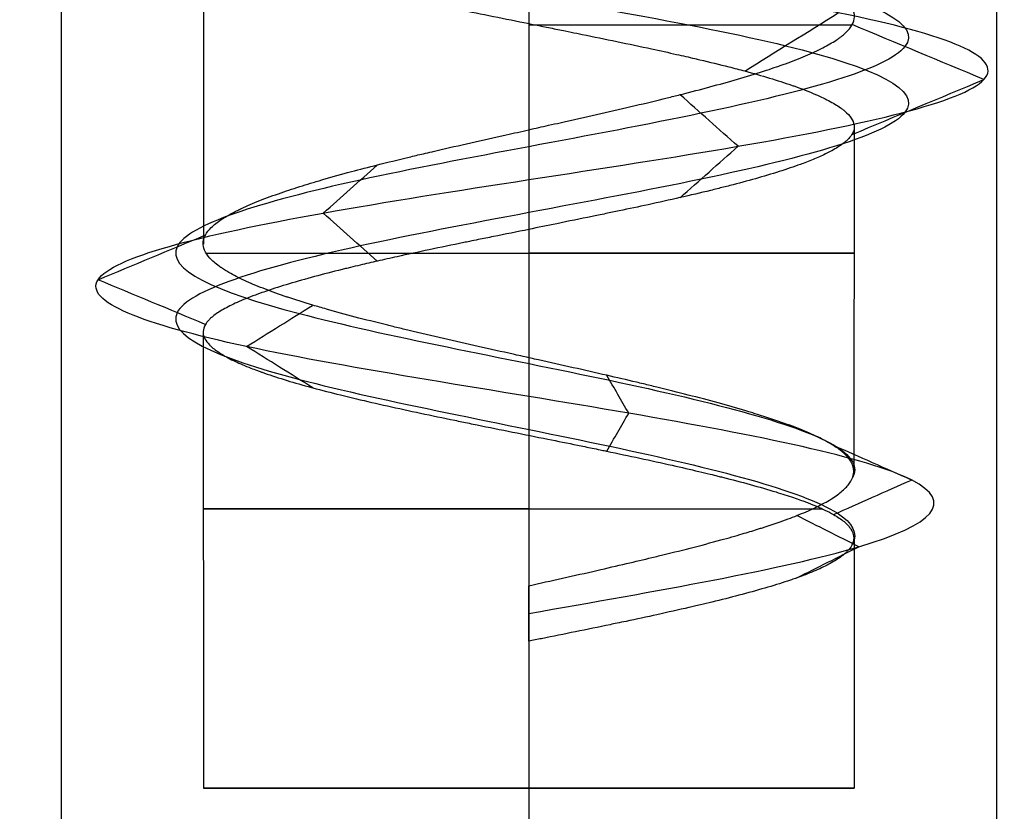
# Model space of a CAD drawing. Header units: millimetres. Extents: x -429 to 422, y -262 to 259.
# Tile 458 of 656: x 74.15 to 79.41, y 155.85 to 160.08. Entities that reach past the tile are written whole.
import ezdxf

# ---------------------------------------------------------------- set-up
doc = ezdxf.new("R2010")
doc.units = ezdxf.units.MM
doc.layers.add('Default', color=7, linetype='Continuous', true_color=0x000000)

msp = doc.modelspace()

# ---------------------------------------------------------------- linework, layer by layer
at = {"layer": 'Default', "color": 9, "true_color": 0xbebcba}
for p, q in [((75.134, 160.6108, 880.8222), (75.134, 158.8822, 880.8222)), ((76.8726, 160.0601, 879.0836), (76.8726, 158.2731, 879.0836)), ((78.6117, 159.5113, 880.8222), (78.6094, 157.6652, 880.8222)), ((75.1322, 158.4094, 880.8222), (75.134, 155.9745, 880.8222)), ((76.8726, 157.8585, 879.0836), (76.8726, 155.9745, 879.0836)), ((78.6112, 157.3092, 880.8222), (78.6112, 155.9745, 880.8222)), ((76.8726, 156.9822, 882.7398), (76.8726, 156.8339, 882.7398)), ((76.8726, 156.908, 882.5608), (76.8726, 156.908, 882.9188)), ((76.8726, 156.7598, 882.5608), (76.8726, 155.9745, 882.5608)), ((75.134, 155.9745, 880.8222), (78.6112, 155.9745, 880.8222)), ((76.8726, 155.9745, 882.5608), (76.8726, 155.9745, 879.0836))]:
    msp.add_line(p, q, dxfattribs=at)
at = {"layer": 'Default', "color": 9, "true_color": 0xbebcba, "extrusion": (0, -1, 0)}
for centre, start, end in [((76.8726, 880.8222, -160.0516), 7.3693, 90), ((76.8726, 880.8222, -158.8336), 187.1804, 0), ((76.8726, 880.8222, -158.8336), 0, 90), ((76.8726, 880.8222, -157.4672), 180, 334.0905), ((76.8726, 880.8222, -157.4672), 90, 180)]:
    msp.add_arc(centre, 1.7386, start, end, dxfattribs=at)
at = {"layer": 'Default', "color": 9, "true_color": 0xbebcba, "extrusion": (0, 1, 0)}
for start, end in [(270, 0), (0, 90), (90, 270)]:
    msp.add_arc((-76.8726, 880.8222, 155.9745), 1.7386, start, end, dxfattribs=at)
at = {"layer": 'Default'}
for points in [[(74.3726, 195.0648, 880.8222), (74.3726, 172.5648, 880.8222), (74.3726, 150.0648, 880.8222)], [(76.8726, 195.0648, 883.3222), (76.8726, 172.5648, 883.3222), (76.8726, 150.0648, 883.3222)], [(76.8726, 195.0648, 878.3222), (76.8726, 172.5648, 878.3222), (76.8726, 150.0648, 878.3222)], [(79.3726, 195.0648, 880.8222), (79.3726, 172.5648, 880.8222), (79.3726, 150.0648, 880.8222)]]:
    msp.add_open_spline(points, degree=2, dxfattribs=at)
at = {"layer": 'Default', "color": 9, "true_color": 0xbebcba}
for points, knots in [([(76.8726, 161.7204, 883.0631), (76.1506, 161.6015, 883.0485), (74.7498, 161.3638, 882.2694), (74.522, 161.0071, 879.9126), (76.2987, 160.6505, 878.4222), (78.4875, 160.2938, 879.0242), (79.219, 159.9372, 881.124), (77.9332, 159.5806, 882.8792), (75.8061, 159.2239, 882.8183), (74.6748, 158.8673, 881.0722), (75.4526, 158.5106, 879.1938), (77.3933, 158.154, 878.7782), (78.5464, 157.8624, 879.8652), (78.6311, 157.6898, 880.6985), (78.6046, 157.6359, 880.9516)], [0, 0, 0, 0, 0.966644, 1.933288, 2.899932, 3.866576, 4.833219, 5.799863, 6.766507, 7.733151, 8.699795, 9.666439, 10.633083, 11.070576, 11.070576, 11.070576, 11.070576]), ([(76.8726, 161.3683, 883.0631), (76.1506, 161.2494, 883.0485), (74.7498, 161.0117, 882.2694), (74.522, 160.655, 879.9126), (76.2987, 160.2984, 878.4222), (78.4875, 159.9418, 879.0242), (79.219, 159.5851, 881.124), (77.9332, 159.2285, 882.8792), (75.8061, 158.8718, 882.8183), (74.6748, 158.5152, 881.0722), (75.4526, 158.1586, 879.1938), (77.3933, 157.8019, 878.7782), (78.5512, 157.5091, 879.8697), (78.6322, 157.3353, 880.7102), (78.6028, 157.2802, 880.9687)], [0, 0, 0, 0, 0.966644, 1.933288, 2.899932, 3.866576, 4.833219, 5.799863, 6.766507, 7.733151, 8.699795, 9.666439, 10.633083, 11.080428, 11.080428, 11.080428, 11.080428]), ([(75.1498, 160.5629, 880.5883), (75.1577, 160.55, 880.5221), (75.1697, 160.5367, 880.4572), (75.1854, 160.5234, 880.3933), (75.2001, 160.511, 880.3335), (75.2181, 160.4986, 880.2746), (75.2393, 160.4862, 880.217), (75.2408, 160.4853, 880.2131), (75.2422, 160.4845, 880.2092), (75.2437, 160.4836, 880.2052), (75.266, 160.4709, 880.1464), (75.2917, 160.4582, 880.0888), (75.3207, 160.4454, 880.0328), (75.3294, 160.4416, 880.016), (75.3384, 160.4378, 879.9994), (75.3477, 160.4339, 879.9829), (75.3538, 160.4314, 879.972), (75.36, 160.4289, 879.9611), (75.3664, 160.4264, 879.9504), (75.3715, 160.4243, 879.9417), (75.3767, 160.4223, 879.9331), (75.3819, 160.4203, 879.9246), (75.415, 160.4075, 879.8708), (75.451, 160.3948, 879.8189), (75.4897, 160.3821, 879.7691), (75.5287, 160.3693, 879.7189), (75.5704, 160.3565, 879.6707), (75.6146, 160.3437, 879.6248), (75.6584, 160.331, 879.5792), (75.7047, 160.3183, 879.5359), (75.7532, 160.3056, 879.4951), (75.7728, 160.3005, 879.4786), (75.7927, 160.2953, 879.4625), (75.813, 160.2902, 879.4468), (75.8202, 160.2884, 879.4412), (75.8274, 160.2865, 879.4358), (75.8346, 160.2847, 879.4303), (75.8857, 160.2719, 879.392), (75.9387, 160.2591, 879.3565), (75.9933, 160.2463, 879.3239), (76.0473, 160.2337, 879.2918), (76.1028, 160.2211, 879.2626), (76.1596, 160.2085, 879.2364), (76.2072, 160.198, 879.2146), (76.2557, 160.1874, 879.1949), (76.3051, 160.1769, 879.1775), (76.3298, 160.1716, 879.1688), (76.3547, 160.1663, 879.1607), (76.3797, 160.161, 879.1532), (76.3947, 160.1579, 879.1488), (76.4097, 160.1547, 879.1445), (76.4248, 160.1516, 879.1405), (76.4339, 160.1497, 879.138), (76.4431, 160.1477, 879.1356), (76.4523, 160.1458, 879.1334), (76.4534, 160.1456, 879.1331), (76.4545, 160.1454, 879.1328), (76.4555, 160.1451, 879.1325), (76.5152, 160.1327, 879.1178), (76.5755, 160.1203, 879.1066), (76.6362, 160.108, 879.0987), (76.6989, 160.0952, 879.0906), (76.762, 160.0824, 879.086), (76.8252, 160.0697, 879.0849), (76.8795, 160.0588, 879.0839), (76.9338, 160.0478, 879.0855), (76.9881, 160.0369, 879.0895), (77.0147, 160.0315, 879.0915), (77.0413, 160.0261, 879.0941), (77.0678, 160.0207, 879.0973), (77.0882, 160.0166, 879.0998), (77.1085, 160.0125, 879.1026), (77.1288, 160.0084, 879.1057), (77.1383, 160.0065, 879.1072), (77.1477, 160.0045, 879.1087), (77.1571, 160.0026, 879.1103), (77.2201, 159.9898, 879.1211), (77.2823, 159.977, 879.1352), (77.3437, 159.9642, 879.1524), (77.4066, 159.9511, 879.1701), (77.4684, 159.938, 879.1911), (77.529, 159.9249, 879.2155), (77.5744, 159.9151, 879.2337), (77.6191, 159.9053, 879.2538), (77.6628, 159.8954, 879.2757), (77.6957, 159.888, 879.2921), (77.728, 159.8806, 879.3096), (77.7598, 159.8732, 879.3281), (77.7686, 159.8712, 879.3332), (77.7774, 159.8691, 879.3384), (77.7862, 159.8671, 879.3437), (77.8399, 159.8544, 879.3763), (77.8917, 159.8418, 879.4117), (77.9411, 159.8292, 879.4498), (77.9704, 159.8217, 879.4723), (77.9989, 159.8142, 879.4958), (78.0265, 159.8068, 879.5203), (78.0735, 159.7941, 879.5618), (78.1179, 159.7815, 879.6061), (78.1598, 159.7688, 879.6528), (78.2011, 159.7563, 879.6989), (78.2399, 159.7438, 879.7474), (78.2762, 159.7312, 879.798), (78.2822, 159.7291, 879.8064), (78.2881, 159.7271, 879.8148), (78.294, 159.725, 879.8233), (78.33, 159.7122, 879.8755), (78.363, 159.6995, 879.9296), (78.3932, 159.6868, 879.9852), (78.4236, 159.6739, 880.0412), (78.4509, 159.6612, 880.0989), (78.4753, 159.6484, 880.1578), (78.4993, 159.6357, 880.2162), (78.5204, 159.623, 880.2758), (78.5383, 159.6103, 880.3365), (78.5435, 159.6067, 880.3539), (78.5484, 159.603, 880.3715), (78.553, 159.5994, 880.3891), (78.5568, 159.5964, 880.4035), (78.5604, 159.5934, 880.418), (78.5639, 159.5904, 880.4325), (78.5664, 159.5883, 880.4429), (78.5687, 159.5861, 880.4534), (78.571, 159.5839, 880.4639), (78.5846, 159.5712, 880.5261), (78.5949, 159.5584, 880.5888), (78.6017, 159.5457, 880.6518), (78.6079, 159.5342, 880.7085), (78.6112, 159.5227, 880.7653), (78.6117, 159.5113, 880.8222)], [-10.508396, -10.508396, -10.508396, -10.508396, -10.246469, -10.246469, -10.246469, -10.002915, -10.002915, -10.002915, -9.986273, -9.986273, -9.986273, -9.73667, -9.73667, -9.73667, -9.661722, -9.661722, -9.661722, -9.61222, -9.61222, -9.61222, -9.572445, -9.572445, -9.572445, -9.322541, -9.322541, -9.322541, -9.070289, -9.070289, -9.070289, -8.819501, -8.819501, -8.819501, -8.718054, -8.718054, -8.718054, -8.682181, -8.682181, -8.682181, -8.429738, -8.429738, -8.429738, -8.181445, -8.181445, -8.181445, -7.974116, -7.974116, -7.974116, -7.870464, -7.870464, -7.870464, -7.808662, -7.808662, -7.808662, -7.771138, -7.771138, -7.771138, -7.766718, -7.766718, -7.766718, -7.523811, -7.523811, -7.523811, -7.273287, -7.273287, -7.273287, -7.058029, -7.058029, -7.058029, -6.952257, -6.952257, -6.952257, -6.870989, -6.870989, -6.870989, -6.833167, -6.833167, -6.833167, -6.580523, -6.580523, -6.580523, -6.321881, -6.321881, -6.321881, -6.128024, -6.128024, -6.128024, -5.982551, -5.982551, -5.982551, -5.942016, -5.942016, -5.942016, -5.693867, -5.693867, -5.693867, -5.547605, -5.547605, -5.547605, -5.299187, -5.299187, -5.299187, -5.053267, -5.053267, -5.053267, -5.0124, -5.0124, -5.0124, -4.761531, -4.761531, -4.761531, -4.509, -4.509, -4.509, -4.258756, -4.258756, -4.258756, -4.186636, -4.186636, -4.186636, -4.127585, -4.127585, -4.127585, -4.085109, -4.085109, -4.085109, -3.833581, -3.833581, -3.833581, -3.607988, -3.607988, -3.607988, -3.607988]), ([(76.8726, 159.4924, 882.5608), (76.908, 159.5009, 882.5587), (76.9431, 159.5087, 882.5577), (76.9782, 159.5165, 882.5557), (76.9992, 159.5212, 882.5545), (77.0202, 159.5259, 882.5529), (77.0412, 159.5305, 882.551), (77.0507, 159.5327, 882.5501), (77.0602, 159.5348, 882.5491), (77.0697, 159.5369, 882.5481), (77.1333, 159.5511, 882.5412), (77.1963, 159.5653, 882.531), (77.2583, 159.5795, 882.5174), (77.3202, 159.5936, 882.5039), (77.3812, 159.6077, 882.4871), (77.441, 159.6218, 882.467), (77.4994, 159.6356, 882.4473), (77.5567, 159.6493, 882.4245), (77.6126, 159.6631, 882.3985), (77.6358, 159.6689, 882.3876), (77.6588, 159.6746, 882.3762), (77.6815, 159.6803, 882.3643), (77.69, 159.6825, 882.3599), (77.6984, 159.6846, 882.3553), (77.7068, 159.6867, 882.3507), (77.7592, 159.7001, 882.322), (77.81, 159.7135, 882.2903), (77.8589, 159.7268, 882.2561), (77.9102, 159.7407, 882.2202), (77.9594, 159.7547, 882.1815), (78.0065, 159.7686, 882.1402), (78.0543, 159.7827, 882.0984), (78.0998, 159.7969, 882.0539), (78.143, 159.811, 882.007), (78.1614, 159.817, 881.987), (78.1794, 159.8231, 881.9666), (78.1969, 159.8291, 881.9458), (78.2052, 159.832, 881.936), (78.2133, 159.8348, 881.9261), (78.2214, 159.8377, 881.9161), (78.229, 159.8404, 881.9066), (78.2365, 159.843, 881.8971), (78.2439, 159.8457, 881.8875), (78.2827, 159.8598, 881.8374), (78.3188, 159.8738, 881.7853), (78.352, 159.8878, 881.7317), (78.3856, 159.902, 881.6775), (78.4162, 159.9161, 881.6217), (78.4438, 159.9302, 881.5645), (78.471, 159.9442, 881.5079), (78.4952, 159.9581, 881.45), (78.5163, 159.9721, 881.3909), (78.5226, 159.9763, 881.3732), (78.5286, 159.9805, 881.3554), (78.5343, 159.9847, 881.3374), (78.5384, 159.9876, 881.3249), (78.5422, 159.9906, 881.3122), (78.546, 159.9935, 881.2996), (78.5487, 159.9957, 881.2902), (78.5514, 159.9979, 881.2809), (78.554, 160, 881.2715), (78.5708, 160.0142, 881.2104), (78.5842, 160.0283, 881.1485), (78.5939, 160.0424, 881.0862), (78.5966, 160.0465, 881.0683), (78.5991, 160.0505, 881.0504), (78.6013, 160.0546, 881.0324), (78.6086, 160.0683, 880.9716), (78.6125, 160.0819, 880.9103), (78.613, 160.0956, 880.8489), (78.6134, 160.1095, 880.7867), (78.6105, 160.1234, 880.7244), (78.6042, 160.1373, 880.6623), (78.6027, 160.1406, 880.6475), (78.601, 160.1439, 880.6328), (78.5991, 160.1472, 880.6181), (78.5978, 160.1495, 880.6075), (78.5963, 160.1519, 880.597), (78.5948, 160.1543, 880.5864), (78.5858, 160.1682, 880.5244), (78.5735, 160.1821, 880.463), (78.558, 160.196, 880.4024), (78.5423, 160.2101, 880.3407), (78.5234, 160.2242, 880.2799), (78.5014, 160.2383, 880.2202), (78.4793, 160.2524, 880.1605), (78.4541, 160.2666, 880.1019), (78.4259, 160.2807, 880.0447), (78.4125, 160.2875, 880.0175), (78.3983, 160.2942, 879.9906), (78.3835, 160.301, 879.9641), (78.3777, 160.3036, 879.9536), (78.3717, 160.3063, 879.9432), (78.3657, 160.309, 879.9328), (78.3334, 160.3232, 879.8777), (78.2984, 160.3373, 879.8245), (78.2606, 160.3515, 879.7736), (78.2233, 160.3655, 879.7233), (78.1834, 160.3794, 879.6751), (78.1408, 160.3934, 879.6294), (78.105, 160.4052, 879.5908), (78.0672, 160.417, 879.5539), (78.0277, 160.4288, 879.5189), (78.0022, 160.4364, 879.4964), (77.976, 160.444, 879.4746), (77.9491, 160.4516, 879.4536), (77.9414, 160.4538, 879.4477), (77.9338, 160.4559, 879.4418), (77.926, 160.4581, 879.436), (77.8771, 160.4718, 879.3993), (77.8261, 160.4854, 879.3653), (77.7736, 160.4991, 879.3342), (77.7198, 160.513, 879.3023), (77.6643, 160.5269, 879.2733), (77.6073, 160.5408, 879.2473), (77.5494, 160.555, 879.2208), (77.4901, 160.5692, 879.1975), (77.4295, 160.5833, 879.1772), (77.3915, 160.5922, 879.1645), (77.353, 160.6012, 879.153), (77.3144, 160.6108, 879.1407)], [-6.653449, -6.653449, -6.653449, -6.653449, -6.513058, -6.513058, -6.513058, -6.429349, -6.429349, -6.429349, -6.391313, -6.391313, -6.391313, -6.137733, -6.137733, -6.137733, -5.886174, -5.886174, -5.886174, -5.640958, -5.640958, -5.640958, -5.538896, -5.538896, -5.538896, -5.500902, -5.500902, -5.500902, -5.263064, -5.263064, -5.263064, -5.014072, -5.014072, -5.014072, -4.761019, -4.761019, -4.761019, -4.652772, -4.652772, -4.652772, -4.601784, -4.601784, -4.601784, -4.5536, -4.5536, -4.5536, -4.301916, -4.301916, -4.301916, -4.048844, -4.048844, -4.048844, -3.79923, -3.79923, -3.79923, -3.724416, -3.724416, -3.724416, -3.671869, -3.671869, -3.671869, -3.633196, -3.633196, -3.633196, -3.381521, -3.381521, -3.381521, -3.309576, -3.309576, -3.309576, -3.065413, -3.065413, -3.065413, -2.817494, -2.817494, -2.817494, -2.758607, -2.758607, -2.758607, -2.716171, -2.716171, -2.716171, -2.467194, -2.467194, -2.467194, -2.214079, -2.214079, -2.214079, -1.960596, -1.960596, -1.960596, -1.839775, -1.839775, -1.839775, -1.792091, -1.792091, -1.792091, -1.538864, -1.538864, -1.538864, -1.290075, -1.290075, -1.290075, -1.080262, -1.080262, -1.080262, -0.944641, -0.944641, -0.944641, -0.906214, -0.906214, -0.906214, -0.662832, -0.662832, -0.662832, -0.413887, -0.413887, -0.413887, -0.160345, -0.160345, -0.160345, 0, 0, 0, 0]), ([(78.6117, 159.5113, 880.8222), (78.6118, 159.5099, 880.8291), (78.6118, 159.5085, 880.8361), (78.6118, 159.5071, 880.843), (78.6116, 159.495, 880.9031), (78.6082, 159.4828, 880.9631), (78.6014, 159.4707, 881.0229), (78.601, 159.4699, 881.0265), (78.6005, 159.4692, 881.0302), (78.6001, 159.4685, 881.0339), (78.5975, 159.4641, 881.0551), (78.5945, 159.4598, 881.0763), (78.5911, 159.4555, 881.0975), (78.5888, 159.4525, 881.1118), (78.5863, 159.4496, 881.126), (78.5836, 159.4467, 881.1401), (78.5721, 159.4342, 881.2009), (78.5572, 159.4217, 881.2608), (78.5391, 159.4093, 881.3198), (78.5205, 159.3965, 881.3804), (78.4986, 159.3837, 881.44), (78.4734, 159.3709, 881.4983), (78.4537, 159.3609, 881.544), (78.432, 159.3509, 881.589), (78.4085, 159.3409, 881.633), (78.3868, 159.3316, 881.6737), (78.3634, 159.3223, 881.7137), (78.3385, 159.313, 881.7527), (78.3338, 159.3112, 881.7601), (78.3291, 159.3095, 881.7674), (78.3243, 159.3077, 881.7747), (78.2891, 159.2949, 881.8282), (78.2513, 159.2821, 881.8797), (78.2109, 159.2693, 881.929), (78.171, 159.2567, 881.9777), (78.1286, 159.244, 882.0243), (78.0839, 159.2314, 882.0685), (78.0402, 159.2191, 882.1117), (77.9943, 159.2067, 882.1527), (77.9463, 159.1943, 882.1911), (77.9244, 159.1887, 882.2087), (77.9021, 159.183, 882.2257), (77.8793, 159.1773, 882.2421), (77.8674, 159.1744, 882.2508), (77.8554, 159.1714, 882.2592), (77.8432, 159.1684, 882.2675), (77.7908, 159.1556, 882.3034), (77.7364, 159.1428, 882.3362), (77.6804, 159.13, 882.3656), (77.6253, 159.1174, 882.3946), (77.5685, 159.1048, 882.4204), (77.5103, 159.0922, 882.4429), (77.4599, 159.0813, 882.4624), (77.4084, 159.0703, 882.4795), (77.3561, 159.0594, 882.4941), (77.3325, 159.0544, 882.5008), (77.3087, 159.0495, 882.5069), (77.2848, 159.0445, 882.5125), (77.2715, 159.0418, 882.5156), (77.2583, 159.039, 882.5186), (77.245, 159.0363, 882.5214), (77.2335, 159.0339, 882.5238), (77.2221, 159.0316, 882.5261), (77.2107, 159.0292, 882.5283), (77.1481, 159.0164, 882.5402), (77.085, 159.0036, 882.5487), (77.0217, 158.9909, 882.5539), (76.972, 158.9809, 882.5579), (76.9223, 158.9709, 882.56), (76.8726, 158.96, 882.5608)], [-3.607988, -3.607988, -3.607988, -3.607988, -3.580515, -3.580515, -3.580515, -3.34239, -3.34239, -3.34239, -3.327793, -3.327793, -3.327793, -3.242884, -3.242884, -3.242884, -3.185739, -3.185739, -3.185739, -2.941105, -2.941105, -2.941105, -2.689766, -2.689766, -2.689766, -2.492295, -2.492295, -2.492295, -2.309114, -2.309114, -2.309114, -2.27455, -2.27455, -2.27455, -2.021652, -2.021652, -2.021652, -1.772462, -1.772462, -1.772462, -1.528881, -1.528881, -1.528881, -1.417679, -1.417679, -1.417679, -1.359476, -1.359476, -1.359476, -1.108217, -1.108217, -1.108217, -0.861322, -0.861322, -0.861322, -0.646588, -0.646588, -0.646588, -0.549273, -0.549273, -0.549273, -0.495431, -0.495431, -0.495431, -0.44925, -0.44925, -0.44925, -0.197292, -0.197292, -0.197292, 0, 0, 0, 0]), ([(78.6094, 157.6652, 880.8222), (78.6094, 157.6659, 880.8189), (78.6094, 157.6667, 880.8156), (78.6094, 157.6674, 880.8124), (78.6094, 157.6698, 880.8014), (78.6094, 157.6723, 880.7904), (78.6092, 157.6747, 880.7795), (78.609, 157.6769, 880.7697), (78.6087, 157.6791, 880.7599), (78.6084, 157.6813, 880.7501), (78.6063, 157.6955, 880.6863), (78.6007, 157.7097, 880.6228), (78.5917, 157.7239, 880.5599), (78.5829, 157.7378, 880.498), (78.5707, 157.7518, 880.4367), (78.5551, 157.7658, 880.3763), (78.5402, 157.7791, 880.3185), (78.5222, 157.7925, 880.2616), (78.501, 157.8059, 880.2057), (78.4922, 157.8114, 880.1827), (78.483, 157.8169, 880.1599), (78.4732, 157.8224, 880.1373), (78.469, 157.8248, 880.1275), (78.4646, 157.8272, 880.1177), (78.4601, 157.8296, 880.108), (78.4561, 157.8318, 880.0991), (78.452, 157.8339, 880.0903), (78.4478, 157.8361, 880.0816), (78.4217, 157.8496, 880.027), (78.3927, 157.8631, 879.974), (78.361, 157.8766, 879.9227), (78.3279, 157.8906, 879.8691), (78.2919, 157.9046, 879.8174), (78.2532, 157.9187, 879.7676), (78.2142, 157.9328, 879.7174), (78.1724, 157.947, 879.6692), (78.1281, 157.9612, 879.6232), (78.1134, 157.9659, 879.608), (78.0985, 157.9706, 879.593), (78.0833, 157.9753, 879.5783), (78.074, 157.9782, 879.5693), (78.0647, 157.981, 879.5604), (78.0552, 157.9839, 879.5516), (78.0476, 157.9862, 879.5446), (78.04, 157.9885, 879.5377), (78.0324, 157.9908, 879.5308), (77.9851, 158.0049, 879.4884), (77.9357, 158.019, 879.4485), (77.8845, 158.033, 879.4115), (77.833, 158.0472, 879.3742), (77.7796, 158.0613, 879.3396), (77.7246, 158.0754, 879.3081), (77.6703, 158.0894, 879.277), (77.6144, 158.1034, 879.2488), (77.5571, 158.1173, 879.2237), (77.5334, 158.1231, 879.2133), (77.5094, 158.1289, 879.2035), (77.4853, 158.1347, 879.1942), (77.4728, 158.1377, 879.1894), (77.4602, 158.1407, 879.1848), (77.4476, 158.1437, 879.1803), (77.3957, 158.156, 879.1618), (77.3429, 158.1684, 879.1459), (77.2895, 158.1807, 879.1328), (77.2304, 158.1943, 879.1183), (77.1705, 158.2079, 879.1072), (77.1101, 158.2215, 879.0993), (77.0485, 158.2354, 879.0913), (76.9863, 158.2493, 879.0867), (76.9239, 158.2632, 879.0854), (76.8966, 158.2693, 879.0849), (76.8692, 158.2754, 879.085), (76.8418, 158.2815, 879.0857), (76.8265, 158.2849, 879.0861), (76.8113, 158.2883, 879.0867), (76.796, 158.2917, 879.0875), (76.7861, 158.2939, 879.088), (76.7763, 158.2961, 879.0886), (76.7665, 158.2983, 879.0893), (76.7037, 158.3123, 879.0936), (76.6413, 158.3262, 879.1012), (76.5795, 158.3402, 879.112), (76.5168, 158.3543, 879.1229), (76.4546, 158.3685, 879.1372), (76.3934, 158.3826, 879.1546), (76.3312, 158.397, 879.1723), (76.2699, 158.4114, 879.1933), (76.2099, 158.4258, 879.2176), (76.1859, 158.4316, 879.2273), (76.1621, 158.4374, 879.2375), (76.1385, 158.4431, 879.2483), (76.1297, 158.4453, 879.2523), (76.1209, 158.4474, 879.2564), (76.1122, 158.4496, 879.2606), (76.0546, 158.4638, 879.288), (75.9987, 158.478, 879.3184), (75.9448, 158.4922, 879.3518), (75.8915, 158.5062, 879.3848), (75.8401, 158.5202, 879.4207), (75.791, 158.5342, 879.4594), (75.7661, 158.5413, 879.4789), (75.7419, 158.5484, 879.4992), (75.7182, 158.5554, 879.5202), (75.6715, 158.5694, 879.5616), (75.6272, 158.5834, 879.6058), (75.5853, 158.5974, 879.6526), (75.5786, 158.5997, 879.6601), (75.572, 158.6019, 879.6676), (75.5654, 158.6042, 879.6752), (75.525, 158.618, 879.722), (75.4873, 158.6317, 879.7709), (75.4521, 158.6455, 879.8216), (75.4162, 158.6595, 879.8735), (75.3831, 158.6736, 879.9274), (75.3528, 158.6876, 879.9829), (75.3223, 158.7018, 880.0388), (75.2947, 158.716, 880.0964), (75.2702, 158.7302, 880.1554), (75.2619, 158.735, 880.1754), (75.2539, 158.7398, 880.1955), (75.2463, 158.7446, 880.2158), (75.2395, 158.7489, 880.234), (75.233, 158.7532, 880.2523), (75.2267, 158.7575, 880.2707), (75.2235, 158.7598, 880.2802), (75.2204, 158.762, 880.2897), (75.2174, 158.7642, 880.2991), (75.1978, 158.7784, 880.3601), (75.1816, 158.7926, 880.4218), (75.1686, 158.8068, 880.4842), (75.1557, 158.8209, 880.5463), (75.1462, 158.835, 880.609), (75.1401, 158.8492, 880.672), (75.1343, 158.8626, 880.7321), (75.1316, 158.8761, 880.7924), (75.1322, 158.8896, 880.8528), (75.1324, 158.8938, 880.8716), (75.1329, 158.8981, 880.8905), (75.1337, 158.9023, 880.9093), (75.1343, 158.9049, 880.921), (75.1349, 158.9075, 880.9327), (75.1357, 158.9101, 880.9443), (75.1363, 158.9124, 880.9544), (75.1371, 158.9146, 880.9644), (75.1379, 158.9169, 880.9745), (75.1396, 158.9213, 880.9942), (75.1416, 158.9258, 881.014), (75.144, 158.9302, 881.0336), (75.1513, 158.9437, 881.0934), (75.162, 158.9571, 881.1526), (75.1758, 158.9706, 881.2111), (75.1902, 158.9846, 881.2722), (75.208, 158.9986, 881.3325), (75.2291, 159.0126, 881.3918), (75.2474, 159.0248, 881.4432), (75.2681, 159.037, 881.4939), (75.2912, 159.0492, 881.5437), (75.2993, 159.0535, 881.5612), (75.3078, 159.0578, 881.5786), (75.3165, 159.0621, 881.5959), (75.3231, 159.0654, 881.6092), (75.33, 159.0687, 881.6224), (75.337, 159.072, 881.6355), (75.3668, 159.086, 881.6912), (75.3994, 159.1, 881.7453), (75.4347, 159.114, 881.7974), (75.4705, 159.1282, 881.8503), (75.5089, 159.1424, 881.9012), (75.55, 159.1565, 881.9499), (75.5857, 159.1689, 881.9924), (75.6234, 159.1812, 882.0332), (75.663, 159.1936, 882.0722), (75.6814, 159.1994, 882.0904), (75.7003, 159.2052, 882.1082), (75.7195, 159.211, 882.1256), (75.7302, 159.2142, 882.1353), (75.7411, 159.2174, 882.1448), (75.7521, 159.2206, 882.1542), (75.7586, 159.2226, 882.1599), (75.7652, 159.2245, 882.1654), (75.7719, 159.2264, 882.171), (75.8207, 159.2406, 882.2116), (75.8715, 159.2547, 882.2494), (75.9242, 159.2689, 882.2841), (75.9692, 159.2809, 882.3137), (76.0155, 159.293, 882.3411), (76.0632, 159.305, 882.366), (76.118, 159.3189, 882.3948), (76.1745, 159.3327, 882.4204), (76.2325, 159.3466, 882.4428), (76.2578, 159.3527, 882.4526), (76.2835, 159.3588, 882.4618), (76.3093, 159.3648, 882.4704), (76.3246, 159.3684, 882.4755), (76.34, 159.372, 882.4804), (76.3555, 159.3756, 882.485), (76.3643, 159.3777, 882.4877), (76.3732, 159.3798, 882.4903), (76.3821, 159.3818, 882.4928), (76.4416, 159.3956, 882.5097), (76.5019, 159.4094, 882.5235), (76.5628, 159.4231, 882.5341), (76.6254, 159.4373, 882.5449), (76.6885, 159.4514, 882.5525), (76.7519, 159.4655, 882.5567), (76.7921, 159.4744, 882.5594), (76.8323, 159.4834, 882.5608), (76.8726, 159.4924, 882.5608)], [-10.867612, -10.867612, -10.867612, -10.867612, -10.854563, -10.854563, -10.854563, -10.810943, -10.810943, -10.810943, -10.771966, -10.771966, -10.771966, -10.518636, -10.518636, -10.518636, -10.270052, -10.270052, -10.270052, -10.032419, -10.032419, -10.032419, -9.934567, -9.934567, -9.934567, -9.891961, -9.891961, -9.891961, -9.853313, -9.853313, -9.853313, -9.612992, -9.612992, -9.612992, -9.362447, -9.362447, -9.362447, -9.108873, -9.108873, -9.108873, -9.024684, -9.024684, -9.024684, -8.973412, -8.973412, -8.973412, -8.932435, -8.932435, -8.932435, -8.68029, -8.68029, -8.68029, -8.427642, -8.427642, -8.427642, -8.178689, -8.178689, -8.178689, -8.075674, -8.075674, -8.075674, -8.022483, -8.022483, -8.022483, -7.803327, -7.803327, -7.803327, -7.56112, -7.56112, -7.56112, -7.313208, -7.313208, -7.313208, -7.204394, -7.204394, -7.204394, -7.143578, -7.143578, -7.143578, -7.104376, -7.104376, -7.104376, -6.854513, -6.854513, -6.854513, -6.601123, -6.601123, -6.601123, -6.343684, -6.343684, -6.343684, -6.240578, -6.240578, -6.240578, -6.2021, -6.2021, -6.2021, -5.949082, -5.949082, -5.949082, -5.69988, -5.69988, -5.69988, -5.574155, -5.574155, -5.574155, -5.325042, -5.325042, -5.325042, -5.285135, -5.285135, -5.285135, -5.039451, -5.039451, -5.039451, -4.788131, -4.788131, -4.788131, -4.534276, -4.534276, -4.534276, -4.448203, -4.448203, -4.448203, -4.37086, -4.37086, -4.37086, -4.331223, -4.331223, -4.331223, -4.077328, -4.077328, -4.077328, -3.825211, -3.825211, -3.825211, -3.584981, -3.584981, -3.584981, -3.509952, -3.509952, -3.509952, -3.463493, -3.463493, -3.463493, -3.423385, -3.423385, -3.423385, -3.34452, -3.34452, -3.34452, -3.105142, -3.105142, -3.105142, -2.855123, -2.855123, -2.855123, -2.637451, -2.637451, -2.637451, -2.560563, -2.560563, -2.560563, -2.501388, -2.501388, -2.501388, -2.250463, -2.250463, -2.250463, -1.996831, -1.996831, -1.996831, -1.775916, -1.775916, -1.775916, -1.672789, -1.672789, -1.672789, -1.61532, -1.61532, -1.61532, -1.580856, -1.580856, -1.580856, -1.32898, -1.32898, -1.32898, -1.11493, -1.11493, -1.11493, -0.86815, -0.86815, -0.86815, -0.759828, -0.759828, -0.759828, -0.695598, -0.695598, -0.695598, -0.6589, -0.6589, -0.6589, -0.412887, -0.412887, -0.412887, -0.160163, -0.160163, -0.160163, 0, 0, 0, 0]), ([(76.8726, 158.96, 882.5608), (76.8095, 158.9473, 882.5608), (76.7464, 158.9346, 882.5575), (76.6836, 158.9219, 882.5509), (76.6565, 158.9165, 882.548), (76.6295, 158.911, 882.5446), (76.6025, 158.9055, 882.5405), (76.5869, 158.9024, 882.5381), (76.5713, 158.8992, 882.5356), (76.5557, 158.896, 882.5328), (76.5456, 158.8939, 882.531), (76.5354, 158.8919, 882.5291), (76.5253, 158.8898, 882.5271), (76.4629, 158.877, 882.5149), (76.4014, 158.8643, 882.4994), (76.341, 158.8515, 882.4806), (76.2823, 158.8391, 882.4623), (76.2247, 158.8267, 882.441), (76.1685, 158.8144, 882.4165), (76.1328, 158.8065, 882.4009), (76.0977, 158.7986, 882.3841), (76.0632, 158.7908, 882.366), (76.0323, 158.7837, 882.3498), (76.002, 158.7767, 882.3326), (75.9721, 158.7696, 882.3145), (75.9543, 158.7654, 882.3036), (75.9366, 158.7611, 882.2923), (75.9192, 158.7569, 882.2807), (75.9106, 158.7548, 882.2751), (75.9021, 158.7528, 882.2693), (75.8937, 158.7507, 882.2635), (75.8419, 158.738, 882.2277), (75.7923, 158.7253, 882.1891), (75.7448, 158.7126, 882.148), (75.6969, 158.6998, 882.1063), (75.6512, 158.687, 882.0621), (75.6079, 158.6742, 882.0154), (75.5648, 158.6615, 881.969), (75.5241, 158.6488, 881.9203), (75.486, 158.636, 881.8694), (75.4724, 158.6315, 881.8512), (75.4591, 158.6269, 881.8328), (75.4462, 158.6223, 881.8141), (75.4401, 158.6202, 881.8054), (75.4342, 158.6181, 881.7967), (75.4283, 158.616, 881.7879), (75.4226, 158.6139, 881.7793), (75.417, 158.6118, 881.7708), (75.4115, 158.6098, 881.7622), (75.376, 158.5966, 881.707), (75.3436, 158.5835, 881.6501), (75.3144, 158.5704, 881.5917), (75.2863, 158.5578, 881.5356), (75.2612, 158.5452, 881.4781), (75.2392, 158.5326, 881.4195), (75.2177, 158.5203, 881.3622), (75.1993, 158.508, 881.3038), (75.184, 158.4956, 881.2446), (75.1784, 158.4911, 881.2227), (75.1732, 158.4866, 881.2008), (75.1685, 158.482, 881.1788), (75.1663, 158.48, 881.1688), (75.1643, 158.4779, 881.1588), (75.1623, 158.4758, 881.1488), (75.1548, 158.468, 881.1105), (75.1487, 158.4601, 881.0721), (75.144, 158.4523, 881.0336), (75.1365, 158.4397, 880.9721), (75.1326, 158.4272, 880.9103), (75.1322, 158.4147, 880.8485), (75.1321, 158.413, 880.8397), (75.1321, 158.4112, 880.831), (75.1322, 158.4094, 880.8222)], [-14.42466, -14.42466, -14.42466, -14.42466, -14.174579, -14.174579, -14.174579, -14.066687, -14.066687, -14.066687, -14.004079, -14.004079, -14.004079, -13.963218, -13.963218, -13.963218, -13.71209, -13.71209, -13.71209, -13.46884, -13.46884, -13.46884, -13.314604, -13.314604, -13.314604, -13.176426, -13.176426, -13.176426, -13.093526, -13.093526, -13.093526, -13.052825, -13.052825, -13.052825, -12.803889, -12.803889, -12.803889, -12.552012, -12.552012, -12.552012, -12.300759, -12.300759, -12.300759, -12.210779, -12.210779, -12.210779, -12.168887, -12.168887, -12.168887, -12.128305, -12.128305, -12.128305, -11.869103, -11.869103, -11.869103, -11.620846, -11.620846, -11.620846, -11.378495, -11.378495, -11.378495, -11.289271, -11.289271, -11.289271, -11.248801, -11.248801, -11.248801, -11.094821, -11.094821, -11.094821, -10.849601, -10.849601, -10.849601, -10.814871, -10.814871, -10.814871, -10.814871]), ([(75.1322, 158.4094, 880.8222), (75.1326, 158.3984, 880.7677), (75.1357, 158.3874, 880.7131), (75.1414, 158.3763, 880.6587), (75.1471, 158.3654, 880.6047), (75.1553, 158.3545, 880.551), (75.1659, 158.3435, 880.4975), (75.1678, 158.3416, 880.4881), (75.1697, 158.3397, 880.4787), (75.1718, 158.3377, 880.4694), (75.174, 158.3356, 880.4591), (75.1763, 158.3335, 880.4488), (75.1787, 158.3314, 880.4386), (75.1933, 158.3186, 880.3765), (75.2111, 158.3058, 880.3153), (75.2321, 158.293, 880.2552), (75.2531, 158.2802, 880.1951), (75.2772, 158.2674, 880.1361), (75.3043, 158.2547, 880.0784), (75.3292, 158.2429, 880.0256), (75.3567, 158.2312, 879.9739), (75.3866, 158.2195, 879.9237), (75.398, 158.215, 879.9046), (75.4097, 158.2105, 879.8857), (75.4218, 158.2061, 879.867), (75.4288, 158.2035, 879.8562), (75.4359, 158.2009, 879.8454), (75.4432, 158.1983, 879.8347), (75.4487, 158.1963, 879.8266), (75.4542, 158.1943, 879.8186), (75.4598, 158.1924, 879.8106), (75.4974, 158.1792, 879.7572), (75.5378, 158.1661, 879.7061), (75.5809, 158.153, 879.6576), (75.6217, 158.1406, 879.6116), (75.6649, 158.1283, 879.5681), (75.7105, 158.1159, 879.5271), (75.7131, 158.1152, 879.5248), (75.7156, 158.1145, 879.5225), (75.7182, 158.1138, 879.5202), (75.7654, 158.101, 879.4783), (75.815, 158.0883, 879.4393), (75.8668, 158.0755, 879.4031), (75.8855, 158.0709, 879.3901), (75.9045, 158.0663, 879.3774), (75.9237, 158.0617, 879.365), (75.9328, 158.0595, 879.3592), (75.942, 158.0573, 879.3535), (75.9512, 158.0551, 879.3478), (76.005, 158.0424, 879.3149), (76.0605, 158.0297, 879.2849), (76.1175, 158.017, 879.258), (76.1751, 158.0042, 879.2309), (76.2341, 157.9914, 879.2068), (76.2943, 157.9786, 879.1859), (76.354, 157.9659, 879.1651), (76.4149, 157.9531, 879.1475), (76.4766, 157.9404, 879.133), (76.5025, 157.9351, 879.127), (76.5285, 157.9297, 879.1215), (76.5546, 157.9244, 879.1165), (76.5685, 157.9216, 879.1139), (76.5825, 157.9187, 879.1114), (76.5966, 157.9159, 879.1091), (76.6595, 157.903, 879.0987), (76.7229, 157.8903, 879.0917), (76.7863, 157.8775, 879.088), (76.8489, 157.8649, 879.0844), (76.9115, 157.8523, 879.0841), (76.9739, 157.8397, 879.0872), (77.0271, 157.829, 879.0898), (77.0801, 157.8183, 879.0948), (77.1328, 157.8075, 879.1024), (77.1591, 157.8022, 879.1062), (77.1853, 157.7968, 879.1106), (77.2115, 157.7914, 879.1157), (77.2258, 157.7885, 879.1185), (77.2402, 157.7855, 879.1214), (77.2545, 157.7825, 879.1246), (77.2638, 157.7806, 879.1267), (77.273, 157.7787, 879.1288), (77.2823, 157.7768, 879.131), (77.2847, 157.7763, 879.1316), (77.2871, 157.7758, 879.1322), (77.2895, 157.7753, 879.1328), (77.3493, 157.7628, 879.1475), (77.408, 157.7504, 879.1655), (77.4656, 157.738, 879.1868), (77.5249, 157.7252, 879.2087), (77.5829, 157.7125, 879.234), (77.6395, 157.6997, 879.2624), (77.688, 157.6887, 879.2867), (77.7354, 157.6778, 879.3134), (77.7816, 157.6668, 879.3422), (77.8018, 157.6621, 879.3548), (77.8218, 157.6573, 879.3679), (77.8416, 157.6525, 879.3813), (77.8557, 157.649, 879.3909), (77.8697, 157.6456, 879.4007), (77.8835, 157.6421, 879.4108), (77.8919, 157.6401, 879.4168), (77.9003, 157.638, 879.423), (77.9086, 157.6359, 879.4292), (77.9597, 157.6231, 879.4675), (78.0086, 157.6103, 879.5084), (78.0553, 157.5975, 879.5518), (78.1042, 157.5841, 879.5971), (78.1505, 157.5707, 879.6451), (78.1941, 157.5574, 879.6955), (78.2268, 157.5473, 879.7333), (78.2579, 157.5373, 879.7725), (78.2873, 157.5272, 879.8129), (78.3004, 157.5228, 879.8309), (78.3131, 157.5183, 879.8491), (78.3255, 157.5138, 879.8676), (78.3329, 157.5111, 879.8786), (78.3401, 157.5085, 879.8896), (78.3472, 157.5058, 879.9008), (78.3538, 157.5034, 879.911), (78.3602, 157.5009, 879.9213), (78.3665, 157.4985, 879.9317), (78.3991, 157.4858, 879.9852), (78.4287, 157.4732, 880.0403), (78.455, 157.4606, 880.0968), (78.4717, 157.4527, 880.1326), (78.487, 157.4447, 880.1689), (78.501, 157.4368, 880.2057), (78.5232, 157.4241, 880.2643), (78.542, 157.4114, 880.3242), (78.5574, 157.3987, 880.3851), (78.5649, 157.3924, 880.4151), (78.5717, 157.3862, 880.4454), (78.5776, 157.3799, 880.4758), (78.5824, 157.3748, 880.5008), (78.5867, 157.3696, 880.5259), (78.5905, 157.3645, 880.5512), (78.5918, 157.3626, 880.5604), (78.5931, 157.3607, 880.5696), (78.5943, 157.3588, 880.5788), (78.6026, 157.3461, 880.6416), (78.6074, 157.3333, 880.7047), (78.6089, 157.3206, 880.768), (78.6104, 157.3078, 880.8317), (78.6085, 157.295, 880.8954), (78.6033, 157.2822, 880.959), (78.5982, 157.2695, 881.0219), (78.5897, 157.2568, 881.0846), (78.578, 157.2441, 881.1468), (78.574, 157.2397, 881.1683), (78.5696, 157.2353, 881.1897), (78.5648, 157.2309, 881.211), (78.5624, 157.2288, 881.2214), (78.56, 157.2267, 881.2318), (78.5575, 157.2245, 881.2422), (78.5552, 157.2226, 881.2515), (78.5529, 157.2207, 881.2608), (78.5504, 157.2187, 881.2701), (78.5344, 157.2059, 881.3317), (78.5151, 157.1932, 881.3923), (78.4927, 157.1804, 881.4516), (78.4706, 157.1679, 881.51), (78.4455, 157.1553, 881.567), (78.4173, 157.1427, 881.6225), (78.3901, 157.1306, 881.6761), (78.3601, 157.1185, 881.7282), (78.3273, 157.1063, 881.7785), (78.32, 157.1036, 881.7896), (78.3127, 157.1009, 881.8006), (78.3052, 157.0983, 881.8115), (78.2959, 157.0949, 881.8249), (78.2864, 157.0916, 881.8383), (78.2766, 157.0883, 881.8515), (78.2696, 157.0859, 881.8611), (78.2625, 157.0835, 881.8706), (78.2552, 157.0811, 881.88), (78.2176, 157.0686, 881.9289), (78.1773, 157.0561, 881.9755), (78.1346, 157.0437, 882.0197), (78.0907, 157.0309, 882.0652), (78.0443, 157.0181, 882.1082), (77.9956, 157.0053, 882.1486), (77.9495, 156.9932, 882.187), (77.9013, 156.9811, 882.223), (77.8512, 156.9689, 882.2567), (77.8311, 156.9641, 882.2701), (77.8108, 156.9592, 882.2832), (77.7901, 156.9543, 882.2959), (77.7794, 156.9518, 882.3025), (77.7687, 156.9493, 882.309), (77.7578, 156.9467, 882.3153), (77.7482, 156.9445, 882.321), (77.7385, 156.9422, 882.3266), (77.7287, 156.94, 882.332), (77.6732, 156.9272, 882.3632), (77.616, 156.9144, 882.3915), (77.5576, 156.9016, 882.4167), (77.5036, 156.8898, 882.4399), (77.4485, 156.8779, 882.4606), (77.3925, 156.8661, 882.4784), (77.3765, 156.8627, 882.4836), (77.3604, 156.8594, 882.4884), (77.3442, 156.856, 882.4931), (77.3319, 156.8534, 882.4967), (77.3195, 156.8508, 882.5001), (77.3071, 156.8482, 882.5034), (77.2462, 156.8356, 882.5195), (77.1846, 156.8229, 882.5324), (77.1225, 156.8103, 882.5418), (77.0623, 156.798, 882.5509), (77.0017, 156.7858, 882.5569), (76.9409, 156.7735, 882.5594), (76.9181, 156.7689, 882.5604), (76.8954, 156.7643, 882.5608), (76.8726, 156.7598, 882.5608)], [-10.814871, -10.814871, -10.814871, -10.814871, -10.598447, -10.598447, -10.598447, -10.383094, -10.383094, -10.383094, -10.345164, -10.345164, -10.345164, -10.303556, -10.303556, -10.303556, -10.051243, -10.051243, -10.051243, -9.798907, -9.798907, -9.798907, -9.567357, -9.567357, -9.567357, -9.479357, -9.479357, -9.479357, -9.428124, -9.428124, -9.428124, -9.389567, -9.389567, -9.389567, -9.131637, -9.131637, -9.131637, -8.888578, -8.888578, -8.888578, -8.874851, -8.874851, -8.874851, -8.624871, -8.624871, -8.624871, -8.534413, -8.534413, -8.534413, -8.49163, -8.49163, -8.49163, -8.24184, -8.24184, -8.24184, -7.989635, -7.989635, -7.989635, -7.738771, -7.738771, -7.738771, -7.633584, -7.633584, -7.633584, -7.577318, -7.577318, -7.577318, -7.325094, -7.325094, -7.325094, -7.077184, -7.077184, -7.077184, -6.866387, -6.866387, -6.866387, -6.760977, -6.760977, -6.760977, -6.702993, -6.702993, -6.702993, -6.665267, -6.665267, -6.665267, -6.655476, -6.655476, -6.655476, -6.412088, -6.412088, -6.412088, -6.161379, -6.161379, -6.161379, -5.946087, -5.946087, -5.946087, -5.851614, -5.851614, -5.851614, -5.783924, -5.783924, -5.783924, -5.742916, -5.742916, -5.742916, -5.490273, -5.490273, -5.490273, -5.226266, -5.226266, -5.226266, -5.028361, -5.028361, -5.028361, -4.940206, -4.940206, -4.940206, -4.887861, -4.887861, -4.887861, -4.839813, -4.839813, -4.839813, -4.592153, -4.592153, -4.592153, -4.436129, -4.436129, -4.436129, -4.187462, -4.187462, -4.187462, -4.064736, -4.064736, -4.064736, -3.96383, -3.96383, -3.96383, -3.926929, -3.926929, -3.926929, -3.676284, -3.676284, -3.676284, -3.423778, -3.423778, -3.423778, -3.17339, -3.17339, -3.17339, -3.086885, -3.086885, -3.086885, -3.044561, -3.044561, -3.044561, -3.006685, -3.006685, -3.006685, -2.755015, -2.755015, -2.755015, -2.508123, -2.508123, -2.508123, -2.27009, -2.27009, -2.27009, -2.217688, -2.217688, -2.217688, -2.152741, -2.152741, -2.152741, -2.105706, -2.105706, -2.105706, -1.861703, -1.861703, -1.861703, -1.611188, -1.611188, -1.611188, -1.372899, -1.372899, -1.372899, -1.276995, -1.276995, -1.276995, -1.227263, -1.227263, -1.227263, -1.18296, -1.18296, -1.18296, -0.930714, -0.930714, -0.930714, -0.697874, -0.697874, -0.697874, -0.631303, -0.631303, -0.631303, -0.580401, -0.580401, -0.580401, -0.331304, -0.331304, -0.331304, -0.090127, -0.090127, -0.090127, 0, 0, 0, 0]), ([(76.8726, 157.0563, 882.5608), (76.9327, 157.0697, 882.5608), (76.9925, 157.0831, 882.5575), (77.052, 157.0964, 882.551), (77.1142, 157.1104, 882.5442), (77.176, 157.1243, 882.534), (77.2371, 157.1383, 882.5204), (77.2905, 157.1504, 882.5086), (77.3434, 157.1626, 882.4942), (77.3956, 157.1748, 882.4775), (77.4412, 157.1855, 882.4628), (77.4864, 157.1962, 882.4463), (77.5308, 157.2069, 882.4279), (77.5428, 157.2098, 882.423), (77.5547, 157.2126, 882.418), (77.5666, 157.2155, 882.4128), (77.6246, 157.2296, 882.3874), (77.681, 157.2436, 882.3591), (77.7358, 157.2577, 882.328), (77.7922, 157.2721, 882.296), (77.8467, 157.2865, 882.2611), (77.8992, 157.301, 882.2233), (77.9385, 157.3118, 882.1949), (77.9767, 157.3226, 882.165), (78.0136, 157.3335, 882.1335), (78.0412, 157.3416, 882.1099), (78.0682, 157.3497, 882.0854), (78.0943, 157.3579, 882.0601), (78.1017, 157.3602, 882.053), (78.109, 157.3625, 882.0458), (78.1162, 157.3648, 882.0385), (78.123, 157.367, 882.0316), (78.1298, 157.3691, 882.0247), (78.1366, 157.3713, 882.0177), (78.1804, 157.3855, 881.9721), (78.2215, 157.3996, 881.9242), (78.2597, 157.4137, 881.8741), (78.2753, 157.4195, 881.8536), (78.2905, 157.4253, 881.8327), (78.3052, 157.4311, 881.8115), (78.34, 157.4449, 881.7609), (78.3719, 157.4586, 881.7083), (78.401, 157.4724, 881.654), (78.4302, 157.4863, 881.5992), (78.4565, 157.5002, 881.5427), (78.4797, 157.5141, 881.4848), (78.4836, 157.5164, 881.4752), (78.4873, 157.5187, 881.4656), (78.491, 157.521, 881.456), (78.5133, 157.5349, 881.3977), (78.5324, 157.5488, 881.3382), (78.5484, 157.5627, 881.278), (78.5647, 157.5768, 881.2166), (78.5777, 157.5909, 881.1543), (78.5875, 157.6051, 881.0915), (78.5974, 157.6192, 881.0286), (78.6039, 157.6334, 880.9651), (78.6071, 157.6476, 880.9014), (78.6085, 157.6535, 880.875), (78.6092, 157.6593, 880.8486), (78.6094, 157.6652, 880.8222)], [0, 0, 0, 0, 0.238437, 0.238437, 0.238437, 0.487474, 0.487474, 0.487474, 0.705271, 0.705271, 0.705271, 0.89635, 0.89635, 0.89635, 0.947872, 0.947872, 0.947872, 1.198942, 1.198942, 1.198942, 1.45657, 1.45657, 1.45657, 1.649482, 1.649482, 1.649482, 1.794206, 1.794206, 1.794206, 1.835013, 1.835013, 1.835013, 1.873644, 1.873644, 1.873644, 2.124714, 2.124714, 2.124714, 2.227443, 2.227443, 2.227443, 2.472168, 2.472168, 2.472168, 2.719882, 2.719882, 2.719882, 2.760881, 2.760881, 2.760881, 3.009051, 3.009051, 3.009051, 3.261831, 3.261831, 3.261831, 3.515524, 3.515524, 3.515524, 3.620532, 3.620532, 3.620532, 3.620532])]:
    msp.add_open_spline(points, degree=3, knots=knots, dxfattribs=at)
for points, degree in [([(76.8726, 156.908, 882.9188), (77.5482, 157.0269, 882.9334), (78.9218, 157.2647, 882.2588), (79.2689, 157.6213, 879.9314), (77.5122, 157.978, 878.2955), (75.1229, 158.3346, 878.8216), (74.1812, 158.6912, 881.1321), (75.5751, 159.0479, 883.2585), (78.1642, 159.4045, 883.3195), (79.7126, 159.7612, 881.184), (78.8172, 160.1178, 878.6521), (76.1798, 160.4744, 877.9394), (74.0569, 160.8311, 879.7362), (74.341, 161.1877, 882.552), (76.0136, 161.4255, 883.4735), (76.8726, 161.5444, 883.4881)], 3), ([(76.8726, 160.6108, 882.5608), (76.8726, 160.0516, 882.5608), (76.8726, 159.4924, 882.5608)], 2), ([(78.0267, 159.8058, 879.5199), (78.1934, 159.9098, 879.3317), (78.3602, 160.0138, 879.1435), (78.5269, 160.1178, 878.9553)], 3), ([(79.3053, 159.7612, 881.1179), (79.0706, 159.8589, 881.0894), (78.8359, 159.9567, 881.0609), (78.6012, 160.0545, 881.0324)], 3), ([(78.6007, 159.4676, 881.0324), (78.8356, 159.5655, 881.0609), (79.0705, 159.6633, 881.0894), (79.3053, 159.7612, 881.1179)], 3), ([(77.9908, 159.4045, 882.9534), (77.8877, 159.4963, 882.7569), (77.7846, 159.588, 882.5605), (77.6815, 159.6798, 882.3641)], 3), ([(77.681, 159.1288, 882.3631), (77.7842, 159.2207, 882.5598), (77.8875, 159.3126, 882.7566), (77.9908, 159.4045, 882.9534)], 3), ([(75.7743, 159.0479, 882.9143), (75.8702, 159.1333, 882.7315), (75.9662, 159.2187, 882.5487), (76.0621, 159.304, 882.3659)], 3), ([(76.0624, 158.7914, 882.3653), (75.9664, 158.8769, 882.5483), (75.8703, 158.9624, 882.7313), (75.7743, 159.0479, 882.9143)], 3), ([(74.5704, 158.6912, 881.1014), (74.7608, 158.7706, 881.0783), (74.9512, 158.8499, 881.0552), (75.1416, 158.9292, 881.0321)], 3), ([(76.8726, 158.96, 882.5608), (76.8726, 158.0082, 882.5608), (76.8726, 157.0563, 882.5608)], 2), ([(75.143, 158.4527, 881.0319), (74.9522, 158.5322, 881.0551), (74.7613, 158.6117, 881.0783), (74.5704, 158.6912, 881.1014)], 3), ([(75.3642, 158.3346, 879.119), (75.4817, 158.4079, 879.2517), (75.5993, 158.4812, 879.3844), (75.7168, 158.5545, 879.5171)], 3), ([(75.7178, 158.114, 879.5182), (75.5999, 158.1876, 879.3851), (75.4821, 158.2611, 879.2521), (75.3642, 158.3346, 879.119)], 3), ([(77.4068, 157.978, 878.6558), (77.3678, 158.0453, 878.8139), (77.3289, 158.1126, 878.972), (77.2899, 158.18, 879.1301)], 3), ([(77.2896, 157.7755, 879.1312), (77.3287, 157.843, 878.9728), (77.3677, 157.9105, 878.8143), (77.4068, 157.978, 878.6558)], 3), ([(78.9183, 157.6213, 880.0466), (78.7795, 157.6827, 880.0993), (78.6407, 157.7441, 880.1519), (78.5019, 157.8055, 880.2046)], 3), ([(78.5013, 157.4369, 880.2048), (78.6403, 157.4984, 880.1521), (78.7793, 157.5598, 880.0994), (78.9183, 157.6213, 880.0466)], 3), ([(78.6362, 157.2647, 882.0396), (78.526, 157.3201, 881.9635), (78.4158, 157.3755, 881.8874), (78.3055, 157.4309, 881.8113)], 3), ([(78.3054, 157.0984, 881.8112), (78.4156, 157.1538, 881.8873), (78.5259, 157.2092, 881.9634), (78.6362, 157.2647, 882.0396)], 3), ([(76.8726, 157.0563, 882.5608), (76.8726, 156.9822, 882.7398), (76.8726, 156.908, 882.9188)], 2), ([(76.8726, 156.7598, 882.5608), (76.8726, 156.908, 882.5608), (76.8726, 157.0563, 882.5608)], 2), ([(76.8726, 156.908, 882.9188), (76.8726, 156.8339, 882.7398), (76.8726, 156.7598, 882.5608)], 2)]:
    msp.add_open_spline(points, degree=degree, dxfattribs=at)

doc.saveas('drawing.dxf')
